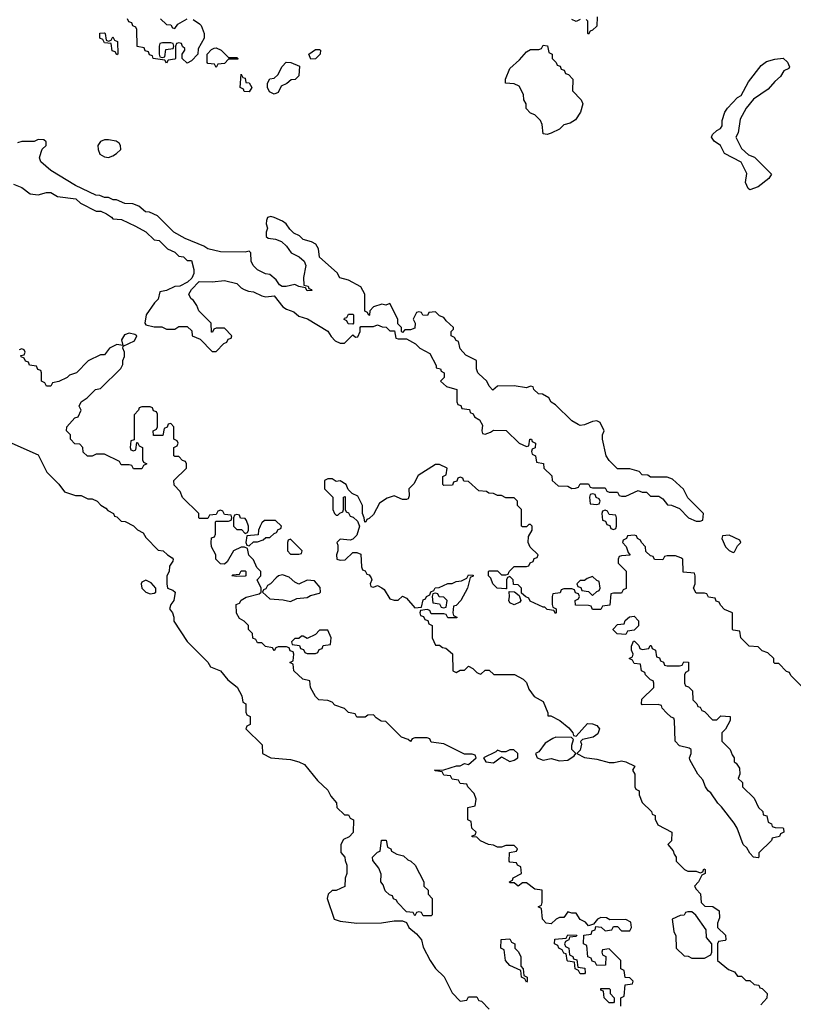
# Model space of a CAD drawing. Header units: inches. Extents: x 2701323 to 2964515, y 494916 to 722124.
# Tile 571 of 656: x 2877780 to 2881520, y 660698 to 665457. Entities that reach past the tile are written whole.
import ezdxf

# ---------------------------------------------------------------- set-up
doc = ezdxf.new("R2010")
doc.units = ezdxf.units.IN
doc.header["$MEASUREMENT"] = 0
doc.layers.add('C8676', color=7, linetype='Continuous')
doc.layers.add('C8686', color=7, linetype='Continuous')

msp = doc.modelspace()

# ---------------------------------------------------------------- linework, layer by layer
at = {"layer": 'C8676', "color": 2}
for points, elevation in [([(2878618, 665458), (2878650, 665438), (2878658, 665430), (2878671.2, 665391.1), (2878671.3, 665368.7), (2878643.6, 665316.4), (2878642, 665290), (2878610, 665258), (2878590, 665248), (2878566, 665270), (2878566, 665290), (2878578, 665310), (2878578, 665318), (2878567.3, 665327.3), (2878562, 665342), (2878550, 665346), (2878538, 665342), (2878534, 665330), (2878534, 665270), (2878530, 665266), (2878498, 665262), (2878490, 665248), (2878482, 665262), (2878426, 665270), (2878422, 665282), (2878407.3, 665287.3), (2878402, 665302), (2878387.3, 665307.3), (2878382, 665322), (2878347.3, 665327.3), (2878346, 665410), (2878342, 665422), (2878327.3, 665427.3), (2878322, 665442), (2878307.3, 665447.3), (2878302, 665462)], 2), ([(2878461, 665461), (2878490, 665434), (2878510, 665432), (2878518, 665418), (2878530, 665414), (2878544.7, 665435.3), (2878590, 665461)], 2), ([(2880000, 663745.7), (2879995.3, 663750), (2879988.7, 663770), (2879988, 663810), (2879936.4, 663836.4), (2879910, 663866), (2879902, 663902), (2879890, 663906), (2879882, 663922), (2879866, 663930), (2879866, 663950), (2879878, 663962), (2879878, 663970), (2879841.2, 664001.2), (2879830, 664018), (2879810, 664026), (2879790, 664046), (2879758, 664042), (2879752, 664028), (2879728.4, 664028.4), (2879722, 664042), (2879710, 664046), (2879698, 664042), (2879682, 664010), (2879691.3, 663991.3), (2879690, 663966), (2879670, 663958), (2879642, 663958), (2879630, 663946), (2879626, 663950), (2879626, 663970), (2879608, 663988), (2879608, 664010), (2879570, 664086), (2879550, 664078), (2879530, 664082), (2879491.2, 664068.9), (2879472, 664050), (2879471.6, 664028.4), (2879467.3, 664027.3), (2879462, 664042), (2879448.4, 664048.4), (2879448, 664130), (2879430, 664166), (2879370, 664198), (2879328, 664210), (2879314.6, 664234.6), (2879228.7, 664310), (2879225.2, 664350), (2879212.1, 664372.1), (2879190, 664384), (2879150, 664395.3), (2879132.5, 664412.5), (2879106, 664426), (2879085.2, 664445.2), (2879068.7, 664470), (2879050, 664484), (2879010, 664502), (2878994, 664506), (2878978, 664502), (2878972.7, 664487.3), (2878972, 664470), (2878978, 664450), (2878971.3, 664430), (2878972, 664410), (2878981, 664401), (2879016.9, 664396.9), (2879045.4, 664385.4), (2879070, 664362), (2879092, 664330), (2879130.6, 664310.6), (2879156, 664290), (2879162.8, 664270), (2879151.3, 664211.3), (2879154, 664174), (2879174, 664170), (2879178, 664158), (2879190, 664154), (2879191.6, 664148.4), (2879170, 664146), (2879162, 664162), (2879130, 664168), (2879110, 664178), (2879068.4, 664168.4), (2879048.4, 664168.4), (2879036.4, 664176.4), (2879020.4, 664200.4), (2878990, 664226), (2878968.4, 664228.4), (2878930, 664248), (2878908.8, 664268.9), (2878899, 664290), (2878898, 664330), (2878890, 664338), (2878870, 664334), (2878750, 664335.3), (2878689, 664349), (2878670, 664362), (2878580.4, 664400.4), (2878526, 664430), (2878446, 664510), (2878407.3, 664527.3), (2878388.4, 664528.4), (2878356.4, 664556.4), (2878327.3, 664567.3), (2878288.4, 664568.4), (2878247.3, 664587.3), (2878232.7, 664587.3), (2878210, 664598), (2878190, 664598), (2878167.3, 664607.3), (2878148.4, 664608.4), (2878050, 664655.3), (2877930, 664729.2), (2877882, 664770), (2877875.3, 664790), (2877883.1, 664816.9), (2877888.8, 664831.1), (2877908, 664850), (2877907.3, 664867.3), (2877896.4, 664876.4), (2877870, 664878), (2877850, 664868), (2877790, 664868.7), (2877770, 664862)], 6), ([(2877750, 664662.8), (2877790, 664646.8), (2877830, 664616.3), (2877869.2, 664610.8), (2877910, 664622), (2877930, 664622), (2877962.8, 664602.8), (2878051.6, 664591.6), (2878074, 664570), (2878150, 664532), (2878171.6, 664531.6), (2878199.6, 664519.6), (2878223.6, 664503.6), (2878230, 664494), (2878271.6, 664491.6), (2878339.6, 664459.6), (2878390, 664432), (2878430, 664394), (2878454, 664390), (2878494, 664350), (2878530, 664334), (2878550, 664314), (2878571.6, 664311.6), (2878590, 664294), (2878610, 664294), (2878622, 664250), (2878622, 664230), (2878612.7, 664207.3), (2878592, 664188), (2878554, 664170), (2878530, 664168), (2878490, 664148), (2878458, 664142), (2878450, 664106), (2878431.6, 664088.4), (2878391.3, 664030), (2878384.7, 663990), (2878390, 663982), (2878430, 663972), (2878467.3, 663972.7), (2878490, 663962), (2878530, 663962), (2878550, 663974), (2878590, 663974), (2878612.7, 663952.7), (2878614, 663930), (2878652.7, 663912.7), (2878710, 663854), (2878730, 663854), (2878767.3, 663892.7), (2878782, 663898), (2878787.3, 663912.7), (2878802, 663918), (2878806, 663930), (2878770, 663966), (2878730, 663966), (2878718, 663962), (2878712.7, 663947.3), (2878707.3, 663947.3), (2878706, 663990), (2878646, 664050), (2878636.4, 664076.4), (2878620.4, 664100.4), (2878608, 664110), (2878598, 664130), (2878610, 664154), (2878648, 664192), (2878710, 664190.8), (2878770, 664196), (2878830, 664182), (2878850, 664162), (2878866, 664154), (2878885.4, 664145.4), (2878910, 664142), (2878950, 664122), (2878970, 664118), (2879010, 664122), (2879052, 664070), (2879070, 664058), (2879105.4, 664045.4), (2879130, 664024.7), (2879170.9, 664010.9), (2879270, 663952), (2879285.4, 663925.4), (2879305.4, 663905.4), (2879330, 663894), (2879350, 663894), (2879390, 663934), (2879403.6, 663923.6), (2879415.3, 663924.7), (2879426, 663950), (2879426, 663970), (2879430, 663974), (2879490, 663974), (2879510, 663982), (2879532.7, 663972.7), (2879551.6, 663971.6), (2879570, 663954), (2879592.7, 663952.7), (2879598, 663918), (2879610, 663914), (2879650, 663914), (2879694, 663890), (2879714, 663870), (2879763.6, 663843.6), (2879794, 663786), (2879794, 663774), (2879814, 663770), (2879818, 663758), (2879832, 663750), (2879832, 663728), (2879814, 663710), (2879843.6, 663683.6), (2879894, 663670), (2879894, 663610), (2879898, 663598), (2879912.7, 663592.7), (2879918, 663578), (2879954, 663574), (2879958, 663558), (2879972.7, 663552.7), (2879978, 663538), (2880000, 663525.6)], 6), ([(2880000, 661496.4), (2879990, 661506), (2879967.3, 661507.3), (2879967.3, 661512.7), (2879982, 661518), (2879986, 661530), (2879966, 661550), (2879962, 661582), (2879946, 661590), (2879946, 661650), (2879982, 661658), (2879986, 661690), (2879976.4, 661716.4), (2879946, 661750), (2879942, 661762), (2879910, 661766), (2879902, 661782), (2879870, 661786), (2879862, 661802), (2879830, 661806), (2879822, 661822), (2879790, 661826), (2879786, 661830), (2879830, 661832), (2879891.3, 661851.3), (2879908.7, 661851.3), (2879930, 661862), (2879950, 661858), (2879986, 661890), (2879982, 661902), (2879967.3, 661907.3), (2879930, 661908), (2879830, 661958), (2879770, 661966), (2879762, 661982), (2879750, 661986), (2879690, 661986), (2879678, 661982), (2879670, 661968), (2879658, 661978), (2879626, 661990), (2879550, 662066), (2879527.3, 662067.3), (2879503.1, 662083.1), (2879490, 662098), (2879463.6, 662096.4), (2879450, 662086), (2879410, 662086), (2879402, 662102), (2879370, 662108), (2879350, 662128), (2879304, 662144), (2879290, 662158), (2879270, 662166), (2879226, 662170), (2879210, 662186), (2879186, 662230), (2879182, 662262), (2879149.1, 662269.1), (2879106, 662310), (2879102, 662342), (2879086, 662350), (2879102, 662358), (2879106, 662390), (2879102, 662402), (2879087.3, 662407.3), (2879082, 662422), (2879070, 662426), (2879030, 662426), (2879018, 662422), (2879010, 662406), (2879002, 662422), (2878968.4, 662428.4), (2878950, 662446), (2878930, 662446), (2878922, 662462), (2878907.3, 662467.3), (2878906, 662490), (2878886, 662510), (2878886, 662530), (2878866, 662550), (2878843.1, 662563.1), (2878828.4, 662588.4), (2878826, 662630), (2878843.1, 662636.9), (2878850, 662651), (2878874.6, 662665.4), (2878937.2, 662682.8), (2878948, 662690), (2878948, 662710), (2878928, 662750), (2878946, 662770), (2878946, 662790), (2878926, 662810), (2878910, 662846), (2878888.4, 662868.4), (2878882, 662902), (2878867.3, 662907.3), (2878850, 662908), (2878814, 662890), (2878783.6, 662836.4), (2878770, 662826), (2878750, 662828), (2878728, 662850), (2878728, 662870), (2878708, 662910), (2878706, 662930), (2878707.3, 662952.7), (2878722, 662958), (2878726, 662970), (2878726, 663030), (2878730, 663034), (2878790, 663034), (2878802, 663038), (2878806, 663050), (2878802, 663062), (2878770, 663066), (2878762, 663082), (2878750, 663086), (2878738, 663082), (2878730, 663066), (2878698, 663062), (2878690, 663046), (2878650, 663046), (2878646, 663050), (2878646, 663070), (2878567.3, 663147.3), (2878556.4, 663176.4), (2878527.3, 663207.3), (2878526, 663230), (2878586, 663290), (2878586, 663310), (2878582, 663322), (2878567.3, 663327.3), (2878550, 663346), (2878530, 663346), (2878526, 663350), (2878526, 663390), (2878542, 663398), (2878546, 663410), (2878542, 663422), (2878526, 663430), (2878526, 663490), (2878510, 663506), (2878498, 663502), (2878492.7, 663487.3), (2878478, 663482), (2878472.7, 663447.3), (2878427.3, 663447.3), (2878426, 663470), (2878442, 663478), (2878446, 663490), (2878446, 663550), (2878442, 663562), (2878427.3, 663567.3), (2878422, 663582), (2878410, 663586), (2878370, 663586), (2878358, 663582), (2878354, 663570), (2878332.7, 663547.3), (2878334, 663426), (2878318, 663422), (2878314, 663390), (2878318, 663378), (2878330, 663374), (2878342, 663378), (2878346, 663414), (2878350, 663414), (2878358, 663398), (2878374, 663390), (2878374, 663330), (2878378, 663318), (2878394, 663310), (2878378, 663302), (2878370, 663286), (2878330, 663286), (2878322, 663302), (2878310, 663306), (2878270, 663306), (2878262, 663322), (2878190, 663358), (2878150, 663358), (2878130, 663348), (2878108.4, 663348.4), (2878087.3, 663367.3), (2878086, 663390), (2878070, 663406), (2878047.3, 663407.3), (2878026, 663430), (2878026, 663450), (2878006, 663470), (2878008, 663490), (2878047.3, 663532.7), (2878062, 663538), (2878078, 663570), (2878068, 663590), (2878078, 663610), (2878106, 663630), (2878146, 663670), (2878170, 663674), (2878268.4, 663771.6), (2878278, 663790), (2878278, 663810), (2878286, 663830), (2878286, 663850), (2878278, 663870), (2878280.4, 663879.6), (2878335.3, 663904.7), (2878346, 663930), (2878336.4, 663936.4), (2878310, 663942), (2878286.4, 663933.6), (2878272, 663910), (2878278, 663882), (2878250, 663888), (2878214, 663870), (2878190, 663838), (2878170, 663838), (2878111.6, 663808.4), (2878054, 663750), (2878021, 663739), (2878010, 663728), (2877970, 663708), (2877938, 663702), (2877930, 663686), (2877910, 663686), (2877902, 663702), (2877886, 663710), (2877886, 663750), (2877882, 663762), (2877867.3, 663767.3), (2877862, 663782), (2877827.3, 663787.3), (2877822, 663802), (2877807.3, 663807.3), (2877802, 663822), (2877787.3, 663827.3), (2877786, 663834), (2877802, 663838), (2877806, 663850), (2877802, 663862), (2877790, 663866), (2877778, 663862)], 6), ([(2877742, 663410), (2877870, 663354), (2877912, 663270), (2877970, 663212), (2877996, 663176), (2878050, 663158), (2878076.9, 663156.9), (2878110, 663142), (2878130, 663142), (2878154, 663130), (2878171.6, 663111.6), (2878196.9, 663096.9), (2878205.4, 663085.4), (2878234, 663070), (2878238, 663058), (2878250, 663054), (2878270, 663034), (2878290, 663032), (2878330.9, 663010.9), (2878350, 662992), (2878376.9, 662976.9), (2878390, 662954), (2878450, 662894), (2878474, 662890), (2878494, 662870), (2878516.9, 662856.9), (2878522, 662850), (2878519.6, 662840.4), (2878503.6, 662816.4), (2878502, 662790), (2878492, 662770), (2878492, 662730), (2878494, 662710), (2878519.8, 662699.8), (2878531.3, 662690), (2878526, 662650), (2878511.3, 662630), (2878504.7, 662610), (2878518, 662590), (2878524.7, 662570), (2878524.7, 662550), (2878590, 662452), (2878690, 662352), (2878702, 662330), (2878750.6, 662310.6), (2878786.8, 662266.8), (2878830.9, 662230.9), (2878854, 662190), (2878858, 662158), (2878874, 662150), (2878874, 662110), (2878878, 662098), (2878894, 662090), (2878894, 662050), (2878878, 662042), (2878874, 662030), (2878952.7, 661952.7), (2878954, 661910), (2878994, 661890), (2879090, 661881), (2879130, 661870.8), (2879156.8, 661856.8), (2879219.6, 661779.6), (2879270, 661734), (2879283.6, 661703.6), (2879311.6, 661671.6), (2879314, 661650), (2879350, 661614), (2879370, 661614), (2879378, 661598), (2879394, 661590), (2879391.6, 661528.4), (2879372.7, 661507.3), (2879345.4, 661494.6), (2879332, 661470), (2879332.7, 661432.7), (2879352, 661410), (2879352.7, 661392.7), (2879362, 661370), (2879362, 661330), (2879352.7, 661307.3), (2879351.6, 661268.4), (2879310, 661248), (2879290, 661248), (2879272, 661230), (2879266, 661210), (2879301, 661110), (2879330, 661100.7), (2879410, 661091), (2879528.4, 661091.6), (2879590, 661102), (2879630, 661102), (2879650, 661094), (2879662, 661070), (2879698.8, 661038.8), (2879722, 661010), (2879730, 660974), (2879764.7, 660910), (2879790, 660872), (2879831.3, 660831.3), (2879870, 660754), (2879910, 660714), (2879942, 660718), (2879950, 660734), (2879990, 660734), (2879998, 660718), (2880000, 660717.3)], 6), ([(2880000, 663180.8), (2879950, 663226), (2879927.3, 663227.3), (2879922, 663242), (2879910, 663246), (2879898, 663242), (2879892.7, 663227.3), (2879878, 663222), (2879872.7, 663207.3), (2879830, 663206), (2879826, 663210), (2879826, 663250), (2879842, 663258), (2879846, 663290), (2879810, 663308), (2879790, 663308), (2879706.4, 663253.6), (2879685.4, 663214.6), (2879662, 663190), (2879663.6, 663156.4), (2879658, 663142), (2879650, 663138), (2879630, 663139), (2879590, 663155.3), (2879556, 663144), (2879519.6, 663120.4), (2879490, 663066), (2879470, 663046), (2879458, 663042), (2879454, 663030), (2879448, 663028), (2879446, 663050), (2879438, 663070), (2879438, 663110), (2879414.6, 663154.6), (2879387.3, 663167.3), (2879367.3, 663187.3), (2879358, 663210), (2879330, 663228), (2879310, 663226), (2879290, 663238), (2879270, 663238), (2879254, 663230), (2879254, 663190), (2879294, 663150), (2879294, 663090), (2879302, 663070), (2879310, 663062), (2879318, 663062), (2879327.3, 663072.7), (2879342, 663078), (2879346, 663090), (2879346, 663150), (2879352.7, 663152.7), (2879354, 663090), (2879358, 663078), (2879370, 663074), (2879378, 663058), (2879392.7, 663052.7), (2879412.7, 663032.7), (2879422, 663010), (2879410, 662966), (2879390, 662946), (2879378, 662942), (2879330, 662946), (2879314, 662930), (2879318, 662918), (2879318, 662890), (2879312, 662870), (2879314, 662850), (2879330, 662844.7), (2879354, 662846), (2879390, 662882), (2879410, 662882), (2879430, 662874), (2879432.7, 662812.7), (2879438, 662798), (2879450, 662794), (2879458, 662778), (2879470, 662774), (2879479.6, 662759.6), (2879482, 662750), (2879474, 662730), (2879478, 662718), (2879490, 662714), (2879510, 662722), (2879530, 662712), (2879542.8, 662702.8), (2879570, 662658), (2879590, 662651.3), (2879610, 662652), (2879630, 662671.3), (2879634, 662670), (2879650, 662662), (2879690, 662614), (2879722, 662618), (2879730, 662654), (2879742, 662658), (2879746, 662670), (2879762, 662678), (2879767.3, 662692.7), (2879782, 662698), (2879788, 662712), (2879807.3, 662712.7), (2879850, 662732), (2879870, 662732), (2879890, 662742), (2879915.3, 662744.7), (2879942, 662758), (2879950, 662774), (2879972.7, 662772.7), (2879972.7, 662767.3), (2879958, 662762), (2879944.7, 662710), (2879912, 662650), (2879890, 662626), (2879878, 662622), (2879874, 662590), (2879878, 662578), (2879894, 662570), (2879894, 662566), (2879850, 662566), (2879842, 662582), (2879830, 662586), (2879770, 662586), (2879762, 662602), (2879750, 662606), (2879718, 662602), (2879714, 662590), (2879718, 662578), (2879732.7, 662572.7), (2879738, 662558), (2879752.7, 662552.7), (2879758, 662538), (2879774, 662530), (2879774, 662470), (2879790, 662434), (2879810, 662434), (2879823.6, 662423.6), (2879839.6, 662419.6), (2879871.6, 662391.6), (2879874, 662310), (2879890, 662302), (2879910, 662314), (2879930, 662314), (2879950, 662332), (2879970, 662322), (2879990, 662302), (2880000, 662298)], 6)]:
    msp.add_lwpolyline(points, dxfattribs=dict(at, elevation=elevation))
for points, elevation in [([(2878210, 665354), (2878222, 665358), (2878230, 665374), (2878238, 665358), (2878252.7, 665352.7), (2878254, 665290), (2878250, 665288), (2878242, 665302), (2878227.3, 665307.3), (2878222, 665342), (2878190, 665346), (2878182, 665362), (2878167.3, 665367.3), (2878167.3, 665392.7), (2878190, 665394), (2878194, 665390), (2878198, 665358)], 2), ([(2878510, 665346), (2878470, 665346), (2878458, 665342), (2878454, 665330), (2878454, 665290), (2878458, 665278), (2878470, 665274), (2878482, 665278), (2878487.3, 665312.7), (2878522, 665318), (2878526, 665330), (2878522, 665342)], 2), ([(2878790, 665274), (2878830, 665274), (2878834, 665270), (2878834, 665266), (2878790, 665266), (2878770, 665246), (2878738, 665242), (2878730, 665226), (2878722, 665242), (2878690, 665246), (2878686, 665250), (2878686, 665290), (2878707.3, 665312.7), (2878720.4, 665319.6), (2878730, 665322), (2878754, 665310)], 2), ([(2879187.3, 665267.3), (2879178, 665290), (2879210, 665314), (2879230, 665314), (2879234, 665310), (2879232, 665290), (2879210, 665268)], 2), ([(2879010, 665098), (2878988.4, 665108.4), (2878978, 665130), (2878978, 665150), (2878988.8, 665171.1), (2879010, 665174), (2879028.4, 665191.6), (2879048.4, 665231.6), (2879068.4, 665251.6), (2879091.2, 665251.1), (2879132.7, 665232.7), (2879130, 665186), (2879111.6, 665168.4), (2879092.7, 665167.3), (2879071.6, 665148.4), (2879044.7, 665135.3), (2879030, 665106)], 2), ([(2878890, 665108), (2878866, 665110), (2878862, 665122), (2878846, 665130), (2878850, 665194), (2878858, 665178), (2878870, 665174), (2878874, 665154), (2878890, 665152), (2878902, 665130)], 2), ([(2878210, 664877.2), (2878190, 664877.2), (2878170.9, 664869.1), (2878158, 664850), (2878158.8, 664830), (2878167.7, 664807.7), (2878190, 664794.8), (2878210, 664790.8), (2878230, 664798.8), (2878248.7, 664810), (2878268.7, 664830), (2878268, 664850), (2878260.4, 664860.4), (2878246, 664870)], 6), ([(2879390, 663986), (2879367.3, 663987.3), (2879362, 664002), (2879348.4, 664008.4), (2879350, 664014), (2879362, 664018), (2879370, 664034), (2879390, 664034), (2879394, 664030), (2879394, 663990)], 6), ([(2878830, 663066), (2878818, 663062), (2878814, 663050), (2878814, 663010), (2878830, 662994), (2878852.7, 662992.7), (2878870, 662974), (2878882, 662978), (2878886, 662990), (2878886, 663010), (2878876.4, 663036.4), (2878870, 663046), (2878847.3, 663047.3), (2878842, 663062)], 6), ([(2879016.4, 663036.4), (2878963.6, 663036.4), (2878950, 663026), (2878942, 663010), (2878934, 662990), (2878932.7, 662967.3), (2878878, 662962), (2878874, 662930), (2878878, 662918), (2878890, 662914), (2878910, 662934), (2878930, 662934), (2878956.4, 662943.6), (2878970, 662954), (2878990, 662954), (2879010, 662974), (2879022, 662978), (2879030, 662994), (2879042, 662998), (2879046, 663010)], 6), ([(2879090, 662946), (2879078, 662942), (2879074, 662930), (2879074, 662890), (2879090, 662874), (2879130, 662874), (2879142, 662878), (2879146, 662890)], 6), ([(2878390, 662748.7), (2878370, 662738), (2878366.8, 662730), (2878371, 662710), (2878390, 662691), (2878410, 662682.8), (2878430, 662684.7), (2878438, 662690), (2878438, 662710), (2878416, 662736)], 6), ([(2878830, 662766), (2878806, 662770), (2878810, 662774), (2878842, 662778), (2878850, 662794), (2878870, 662794), (2878874, 662790), (2878874, 662770), (2878870, 662768)], 6), ([(2879050, 662774), (2879031, 662769), (2879019.6, 662760.4), (2878992, 662730), (2878978, 662722), (2878970, 662706), (2878958, 662702), (2878954, 662690), (2878990, 662658), (2879053.7, 662653.7), (2879090, 662646), (2879120.4, 662659.6), (2879170, 662664.7), (2879186.3, 662673.7), (2879230, 662684.7), (2879234, 662690), (2879232.9, 662712.9), (2879205.2, 662745.2), (2879170, 662749), (2879130, 662728.7), (2879110, 662739), (2879083.2, 662763.2)], 6), ([(2879790, 662686), (2879778, 662682), (2879774, 662670), (2879778, 662638), (2879810, 662634), (2879818, 662618), (2879830, 662614), (2879842, 662618), (2879846, 662650), (2879830, 662666), (2879807.3, 662667.3), (2879802, 662682)], 6), ([(2879270, 662506), (2879230, 662506), (2879210, 662486), (2879170, 662466), (2879150, 662478), (2879142, 662478), (2879130, 662466), (2879110, 662466), (2879094, 662450), (2879098, 662438), (2879132.7, 662432.7), (2879138, 662418), (2879152.7, 662412.7), (2879158, 662398), (2879170, 662394), (2879210, 662394), (2879222, 662398), (2879227.3, 662412.7), (2879242, 662418), (2879247.3, 662432.7), (2879282, 662438), (2879286, 662470)], 6), ([(2879730, 661126), (2879722, 661142), (2879710, 661146), (2879698, 661142), (2879690, 661126), (2879682, 661142), (2879650, 661146), (2879606, 661190), (2879602, 661202), (2879587.3, 661207.3), (2879582, 661222), (2879567.3, 661227.3), (2879547.3, 661247.3), (2879536.4, 661276.4), (2879526, 661290), (2879527.3, 661327.3), (2879516.4, 661356.4), (2879487.3, 661392.7), (2879486, 661410), (2879510, 661434), (2879522, 661438), (2879528.4, 661491.6), (2879551.2, 661491.1), (2879558, 661458), (2879574, 661450), (2879578, 661438), (2879603.6, 661423.6), (2879635.3, 661415.3), (2879656.9, 661396.9), (2879670.9, 661390.9), (2879692, 661370), (2879734, 661290), (2879734, 661270), (2879754, 661250), (2879754, 661230), (2879774, 661210), (2879774, 661130), (2879770, 661126)], 6)]:
    msp.add_lwpolyline(points, close=True, dxfattribs=dict(at, elevation=elevation))
at = {"layer": 'C8686', "color": 2}
for points, elevation in [([(2880571.6, 665471.6), (2880570, 665426), (2880550, 665406), (2880538, 665402), (2880530, 665388), (2880526, 665390), (2880526, 665450), (2880518, 665458)], 2), ([(2880490, 665458), (2880470, 665448), (2880450, 665458)], 2), ([(2880000, 663525.6), (2880003.6, 663523.6), (2880016.9, 663496.9), (2880014, 663470), (2880018, 663458), (2880030, 663454), (2880056.4, 663463.6), (2880070, 663474), (2880131.6, 663471.6), (2880194, 663410), (2880230, 663394), (2880242, 663398), (2880246, 663430), (2880254, 663430), (2880258, 663418), (2880274, 663410), (2880272.7, 663387.3), (2880258, 663382), (2880254, 663370), (2880258, 663358), (2880274, 663350), (2880278, 663318), (2880312.7, 663312.7), (2880314, 663290), (2880352.7, 663252.7), (2880354, 663230), (2880383.6, 663203.6), (2880430, 663202), (2880450, 663192), (2880467.3, 663192.7), (2880482, 663198), (2880490, 663214), (2880530, 663214), (2880538, 663198), (2880550, 663194), (2880610, 663194), (2880618, 663178), (2880630, 663174), (2880670, 663174), (2880678, 663158), (2880690, 663154), (2880710, 663154), (2880770, 663182), (2880790, 663174), (2880810, 663174), (2880830, 663154), (2880870, 663154), (2880890, 663142), (2880912, 663112), (2880931.2, 663111.1), (2880970, 663094), (2881014, 663050), (2881050, 663034), (2881070, 663034), (2881082, 663038), (2881086, 663070), (2881010, 663146), (2880988.4, 663188.4), (2880936.4, 663236.4), (2880910, 663246), (2880830, 663246), (2880816.4, 663256.4), (2880790, 663258), (2880774, 663274), (2880730, 663286), (2880670, 663286), (2880630, 663326), (2880615.3, 663350), (2880598, 663430), (2880598, 663450), (2880606, 663470), (2880586, 663510), (2880570, 663518), (2880550, 663515.3), (2880510, 663499), (2880490, 663495.3), (2880480.2, 663500.2), (2880450, 663518), (2880370, 663595.3), (2880350, 663608), (2880338, 663630), (2880307.3, 663647.3), (2880288.4, 663648.4), (2880266, 663670), (2880262, 663682), (2880250, 663686), (2880230, 663678), (2880170, 663688), (2880090, 663686), (2880067.3, 663667.3), (2880050, 663686), (2880039, 663710), (2880000, 663745.7)], 6), ([(2881570, 662226), (2881507.3, 662287.3), (2881502, 662302), (2881487.3, 662307.3), (2881450, 662346), (2881430, 662346), (2881426, 662350), (2881426, 662370), (2881396.4, 662396.4), (2881370, 662406), (2881350, 662426), (2881306, 662430), (2881266, 662470), (2881262, 662502), (2881230, 662506), (2881226, 662510), (2881226, 662590), (2881187.3, 662607.3), (2881167.3, 662627.3), (2881162, 662642), (2881147.3, 662647.3), (2881142, 662662), (2881110, 662666), (2881102, 662682), (2881090, 662686), (2881050, 662686), (2881038, 662710), (2881046, 662730), (2881046, 662770), (2881042, 662782), (2880987.3, 662787.3), (2880986, 662850), (2880976.4, 662856.4), (2880950, 662866), (2880910, 662866), (2880898, 662862), (2880890, 662846), (2880848.4, 662848.4), (2880842, 662862), (2880830, 662866), (2880807.3, 662887.3), (2880806, 662910), (2880786, 662930), (2880782, 662942), (2880766, 662950), (2880762, 662962), (2880750, 662966), (2880718, 662962), (2880714, 662950), (2880698, 662942), (2880694, 662930), (2880711.6, 662911.6), (2880722, 662882), (2880731.6, 662868.4), (2880690, 662866), (2880678, 662862), (2880674, 662850), (2880674, 662830), (2880711.6, 662791.6), (2880712.7, 662707.3), (2880698, 662702), (2880690, 662686), (2880650, 662686), (2880638, 662682), (2880632.7, 662627.3), (2880598, 662622), (2880590, 662606), (2880550, 662606), (2880542, 662622), (2880530, 662626), (2880467.3, 662627.3), (2880466, 662650), (2880482, 662658), (2880486, 662670), (2880482, 662682), (2880467.3, 662687.3), (2880462, 662702), (2880450, 662706), (2880410, 662706), (2880398, 662702), (2880392.7, 662687.3), (2880358, 662682), (2880354, 662670), (2880354, 662630), (2880358, 662618), (2880374, 662610), (2880374, 662590), (2880370, 662588), (2880362, 662602), (2880330, 662606), (2880318, 662618), (2880310, 662618), (2880247.3, 662647.3), (2880242, 662662), (2880227.3, 662667.3), (2880206, 662686), (2880206, 662710), (2880198, 662718), (2880190, 662726), (2880167.3, 662727.3), (2880166, 662750), (2880150, 662766), (2880138, 662762), (2880134, 662750), (2880134, 662706), (2880130, 662706), (2880089.1, 662709.1), (2880068, 662730), (2880058, 662758), (2880046, 662770), (2880046, 662790), (2880050, 662794), (2880090, 662794), (2880110, 662774), (2880130, 662774), (2880142, 662778), (2880146, 662790), (2880170, 662814), (2880230, 662814), (2880242, 662818), (2880247.3, 662832.7), (2880262, 662838), (2880267.3, 662852.7), (2880282, 662858), (2880286, 662870), (2880247.3, 662907.3), (2880238, 662930), (2880240.4, 662959.6), (2880258, 662990), (2880258, 663010), (2880250, 663018), (2880242, 663018), (2880230, 663006), (2880210, 663006), (2880206, 663010), (2880206, 663090), (2880186, 663110), (2880186, 663130), (2880170, 663146), (2880130, 663146), (2880110, 663158), (2880090, 663158), (2880070, 663168), (2880048.4, 663168.4), (2880036.4, 663176.4), (2880000.4, 663180.4), (2880000, 663180.8)], 6), ([(2880000, 662298), (2880010, 662294), (2880030, 662314), (2880050, 662314), (2880072.7, 662292.7), (2880171.6, 662291.6), (2880214, 662270), (2880230, 662254), (2880242, 662222), (2880266.8, 662186.8), (2880310, 662162), (2880332.7, 662107.3), (2880332.7, 662092.7), (2880347.3, 662092.7), (2880390.7, 662070.7), (2880434.4, 662034.4), (2880454, 662010), (2880458, 661998), (2880470, 661994), (2880524.7, 662055.3), (2880550, 662054), (2880570, 662046), (2880582.8, 662030), (2880574.9, 662005.1), (2880552, 661990), (2880501, 661979), (2880491.6, 661968.4), (2880495.3, 661955.3), (2880490, 661926), (2880474, 661910), (2880510, 661891), (2880570, 661882.8), (2880630, 661866.8), (2880653.6, 661866.4), (2880690, 661874.8), (2880710.7, 661870.7), (2880754, 661850), (2880742, 661830), (2880754, 661810), (2880754, 661750), (2880758, 661738), (2880774, 661730), (2880774, 661710), (2880790, 661674), (2880834, 661630), (2880838, 661618), (2880851.6, 661611.6), (2880852.7, 661592.7), (2880865.4, 661565.4), (2880932, 661530), (2880931.2, 661488.9), (2880914, 661470), (2880939.6, 661439.6), (2880943.6, 661423.6), (2880954, 661410), (2880954, 661390), (2880994, 661350), (2881010, 661342), (2881050, 661342), (2881070, 661334), (2881082, 661338), (2881087.3, 661352.7), (2881094, 661350), (2881094, 661330), (2881078, 661322), (2881062, 661290), (2881042, 661270), (2881050, 661254), (2881071.6, 661231.6), (2881074, 661190), (2881082, 661182), (2881092.7, 661172.7), (2881131, 661171), (2881162, 661150), (2881163.6, 661116.4), (2881154, 661090), (2881154, 661070), (2881192.7, 661032.7), (2881194, 661010), (2881190, 661006), (2881158, 661002), (2881154, 660990), (2881154, 660910), (2881206.4, 660866.4), (2881236, 660856), (2881250, 660834), (2881270, 660834), (2881290, 660814), (2881310, 660814), (2881330, 660794), (2881354, 660790), (2881358, 660778), (2881370, 660774), (2881394, 660750), (2881392.7, 660727.3), (2881363.6, 660696.4)], 6), ([(2880686, 660690), (2880686, 660730), (2880702, 660738), (2880707.3, 660792.7), (2880742, 660798), (2880746, 660810), (2880730, 660826), (2880707.3, 660827.3), (2880702, 660862), (2880686, 660870), (2880686, 660910), (2880630, 660966), (2880598, 660962), (2880594, 660950), (2880598, 660938), (2880614, 660930), (2880612.7, 660887.3), (2880570, 660886), (2880562, 660902), (2880547.3, 660907.3), (2880542, 660922), (2880527.3, 660927.3), (2880522, 660982), (2880506, 660990), (2880507.3, 661032.7), (2880542, 661038), (2880547.3, 661052.7), (2880562, 661058), (2880566, 661074), (2880591.6, 661071.6), (2880610, 661054), (2880642, 661058), (2880650, 661074), (2880670, 661074), (2880690, 661054), (2880730, 661054), (2880738, 661070), (2880734.6, 661094.6), (2880710, 661108), (2880632.7, 661107.3), (2880616.4, 661116.4), (2880590, 661118), (2880574, 661110), (2880554, 661086), (2880530, 661078), (2880514.6, 661094.6), (2880490, 661108), (2880470, 661138), (2880450, 661138), (2880430, 661146), (2880410, 661118), (2880390, 661118), (2880374, 661110), (2880350, 661088), (2880326, 661090), (2880308, 661110), (2880302, 661162), (2880286, 661170), (2880302, 661178), (2880306, 661190), (2880306, 661250), (2880270, 661255.3), (2880230, 661286), (2880210, 661286), (2880190, 661268.7), (2880170, 661286), (2880150, 661286), (2880148, 661290), (2880162, 661298), (2880166, 661310), (2880206, 661330), (2880202, 661362), (2880186, 661370), (2880182, 661382), (2880150, 661386), (2880146, 661390), (2880147.3, 661432.7), (2880182, 661438), (2880186, 661450), (2880170, 661466), (2880130, 661466), (2880110, 661458), (2880090, 661458), (2880070, 661468), (2880046, 661470), (2880008.4, 661488.4), (2880000, 661496.4)], 6), ([(2880000, 660717.3), (2880012.7, 660712.7), (2880050, 660674)], 6)]:
    msp.add_lwpolyline(points, dxfattribs=dict(at, elevation=elevation))
for points, elevation in [([(2880330, 664902), (2880310, 664906), (2880306, 664950), (2880298, 664970), (2880270, 664998), (2880250, 665006), (2880228.4, 665028.4), (2880228, 665050), (2880218, 665070), (2880216.4, 665096.4), (2880195.3, 665135.3), (2880170, 665148), (2880128, 665150), (2880128.7, 665170), (2880150, 665222), (2880196.5, 665263.5), (2880230, 665302), (2880250, 665314), (2880290, 665314), (2880302, 665318), (2880310, 665334), (2880331.2, 665331.1), (2880338, 665298), (2880354, 665290), (2880354, 665270), (2880374, 665250), (2880378, 665238), (2880392.7, 665232.7), (2880398, 665218), (2880412.7, 665212.7), (2880418, 665198), (2880432.7, 665192.7), (2880454, 665170), (2880452.7, 665112.7), (2880494, 665070), (2880502, 665050), (2880491, 665010), (2880466.4, 664973.6), (2880442, 664958), (2880410, 664948.7), (2880390, 664928.7), (2880350, 664908.7)], 2), ([(2881310, 664635.3), (2881302, 664642), (2881289, 664670), (2881294.6, 664714.6), (2881268.4, 664768.4), (2881188, 664810), (2881168, 664850), (2881138, 664870), (2881124, 664890), (2881130, 664902), (2881150, 664922), (2881168.4, 664931.6), (2881176.4, 664943.6), (2881175.3, 664970), (2881189, 665010), (2881202, 665030), (2881250, 665082), (2881268.4, 665091.6), (2881303.3, 665156.7), (2881364.1, 665235.9), (2881390, 665254.8), (2881430, 665266.8), (2881471, 665271), (2881492, 665252), (2881502, 665230), (2881498, 665222), (2881474, 665210), (2881458, 665182), (2881430, 665158), (2881399.1, 665120.9), (2881327.3, 665072.7), (2881292, 665030), (2881263.6, 664976.4), (2881254, 664910), (2881242, 664890), (2881270, 664834), (2881303.6, 664803.6), (2881332.7, 664792.7), (2881414, 664710), (2881402, 664690), (2881350, 664649)], 2), ([(2880550, 663166), (2880538, 663162), (2880534, 663150), (2880538, 663118), (2880570, 663114), (2880582, 663118), (2880586, 663130), (2880582, 663142), (2880567.3, 663147.3), (2880562, 663162)], 6), ([(2880610, 663086), (2880598, 663082), (2880594, 663070), (2880598, 663038), (2880612.7, 663032.7), (2880618, 663018), (2880632.7, 663012.7), (2880638, 662998), (2880650, 662994), (2880662, 662998), (2880666, 663010), (2880666, 663050), (2880662, 663062), (2880630, 663066), (2880622, 663082)], 6), ([(2881210, 662966), (2881178, 662962), (2881174, 662950), (2881192, 662910), (2881210, 662892), (2881230, 662882), (2881235.3, 662884.7), (2881250, 662914), (2881266, 662930), (2881262, 662942)], 6), ([(2880550, 662766), (2880523.6, 662756.4), (2880510, 662746), (2880490, 662746), (2880474, 662730), (2880478, 662718), (2880492.7, 662712.7), (2880498, 662698), (2880530, 662694), (2880550, 662674), (2880570, 662694), (2880582, 662698), (2880586, 662710), (2880582, 662742), (2880570, 662746)], 6), ([(2880170, 662628.7), (2880150, 662638), (2880144, 662650), (2880148, 662668), (2880146, 662694), (2880172.7, 662692.7), (2880194, 662674), (2880199.6, 662659.6), (2880202, 662650), (2880198, 662642)], 6), ([(2880710, 662486), (2880668.4, 662488.4), (2880648.4, 662508.4), (2880648.4, 662511.6), (2880670, 662534), (2880702, 662538), (2880707.3, 662552.7), (2880728.4, 662571.6), (2880750, 662574), (2880771.6, 662551.6), (2880771.6, 662528.4), (2880750, 662506), (2880718, 662502)], 6), ([(2880790, 662414), (2880822, 662418), (2880827.3, 662432.7), (2880832.7, 662432.7), (2880838, 662418), (2880854, 662410), (2880858, 662378), (2880872.7, 662372.7), (2880878, 662358), (2880892.7, 662352.7), (2880898, 662338), (2880910, 662334), (2880970, 662334), (2880982, 662338), (2880990, 662354), (2881012.7, 662352.7), (2881014, 662310), (2880998, 662302), (2880994, 662290), (2880994, 662250), (2880998, 662238), (2881012.7, 662232.7), (2881032.7, 662212.7), (2881034, 662170), (2881054, 662150), (2881058, 662138), (2881070, 662134), (2881078, 662118), (2881090, 662114), (2881130, 662074), (2881150, 662074), (2881170, 662092), (2881214, 662090), (2881214, 662070), (2881191.6, 662028.4), (2881174, 662010), (2881174, 661970), (2881214, 661930), (2881223.6, 661903.6), (2881234, 661890), (2881234, 661870), (2881243.6, 661863.6), (2881259.6, 661839.6), (2881262, 661810), (2881254, 661790), (2881274, 661770), (2881274, 661750), (2881330, 661694), (2881352, 661650), (2881372, 661630), (2881374, 661614), (2881392, 661610), (2881398, 661578), (2881414, 661570), (2881418, 661558), (2881432.7, 661552.7), (2881470, 661552), (2881472.7, 661547.3), (2881474, 661530), (2881458, 661522), (2881454, 661510), (2881418, 661502), (2881414, 661490), (2881354, 661430), (2881354, 661410), (2881350, 661406), (2881328, 661410), (2881310, 661428), (2881295.3, 661455.3), (2881278, 661470), (2881248.7, 661550), (2881234, 661574), (2881173.2, 661653.2), (2881155.3, 661670), (2881121.2, 661721.2), (2881109, 661730), (2881095.3, 661750), (2881083.1, 661783.1), (2881058, 661810), (2881020.4, 661880.4), (2881018, 661890), (2881026, 661910), (2881026, 661930), (2881016.4, 661936.4), (2880970, 661948), (2880948.7, 661970), (2880946, 662070), (2880942, 662082), (2880930, 662086), (2880907.3, 662107.3), (2880886, 662130), (2880882, 662142), (2880867.3, 662147.3), (2880790, 662146), (2880786, 662150), (2880787.3, 662172.7), (2880846, 662230), (2880846, 662250), (2880842, 662262), (2880830, 662266), (2880806, 662290), (2880802, 662302), (2880786, 662310), (2880782, 662342), (2880750, 662346), (2880742, 662362), (2880726, 662370), (2880742, 662378), (2880746, 662390), (2880738, 662410), (2880738, 662430), (2880747.3, 662452.7), (2880752.7, 662452.7), (2880772.7, 662432.7), (2880778, 662418)], 6), ([(2880371.2, 661988.9), (2880356.9, 661983.1), (2880319.8, 661960.2), (2880290, 661918), (2880274, 661910), (2880282, 661890), (2880310, 661878), (2880350, 661886), (2880390, 661874.8), (2880430, 661878.8), (2880460.4, 661899.6), (2880468, 661910), (2880449.5, 661929.5), (2880449.2, 661950.8), (2880458, 661978), (2880448, 661988)], 6), ([(2880150, 661928.7), (2880130, 661918), (2880110, 661918), (2880090, 661926), (2880082, 661918), (2880022, 661890), (2880034, 661870), (2880070, 661864.7), (2880110, 661894), (2880150, 661871.3), (2880170, 661878), (2880188, 661890), (2880188, 661910), (2880168.4, 661928.4)], 6), ([(2881030, 661146), (2881010, 661146), (2880998, 661142), (2880991.6, 661128.4), (2880972.7, 661127.3), (2880934, 661110), (2880942, 661050), (2880952, 661030), (2880954, 660970), (2880992.7, 660932.7), (2881011.6, 660931.6), (2881030, 660922), (2881090, 660922), (2881122, 660938), (2881126, 660950), (2881126, 660990), (2881100.4, 661020.4), (2881098, 661058), (2881048.4, 661128.4)], 6), ([(2880230, 660806), (2880222, 660822), (2880206, 660830), (2880202, 660862), (2880150, 660886), (2880128, 660910), (2880122, 660962), (2880106, 660970), (2880108.4, 661011.6), (2880150, 661014), (2880158, 660998), (2880174, 660990), (2880174, 660970), (2880190, 660954), (2880202, 660930), (2880202, 660882), (2880214, 660870), (2880218, 660838), (2880234, 660830), (2880234, 660810)], 6), ([(2880490, 660846), (2880482, 660862), (2880466, 660870), (2880462, 660902), (2880430, 660906), (2880426, 660910), (2880422, 660942), (2880410, 660946), (2880402, 660962), (2880386, 660970), (2880382, 660982), (2880366, 660990), (2880367.3, 661012.7), (2880422, 661018), (2880430, 661034), (2880472.7, 661032.7), (2880470, 661026), (2880438, 661022), (2880434, 661010), (2880418, 661002), (2880414, 660990), (2880418, 660978), (2880434, 660970), (2880438, 660938), (2880454, 660930), (2880458, 660918), (2880472.7, 660912.7), (2880478, 660878), (2880512.7, 660872.7), (2880514, 660850), (2880510, 660846)], 6), ([(2880630, 660706), (2880606, 660730), (2880602, 660762), (2880590, 660766), (2880590, 660774), (2880630, 660774), (2880634, 660770), (2880634, 660750), (2880654, 660730), (2880654, 660710), (2880650, 660706)], 6)]:
    msp.add_lwpolyline(points, close=True, dxfattribs=dict(at, elevation=elevation))

doc.saveas('drawing.dxf')
